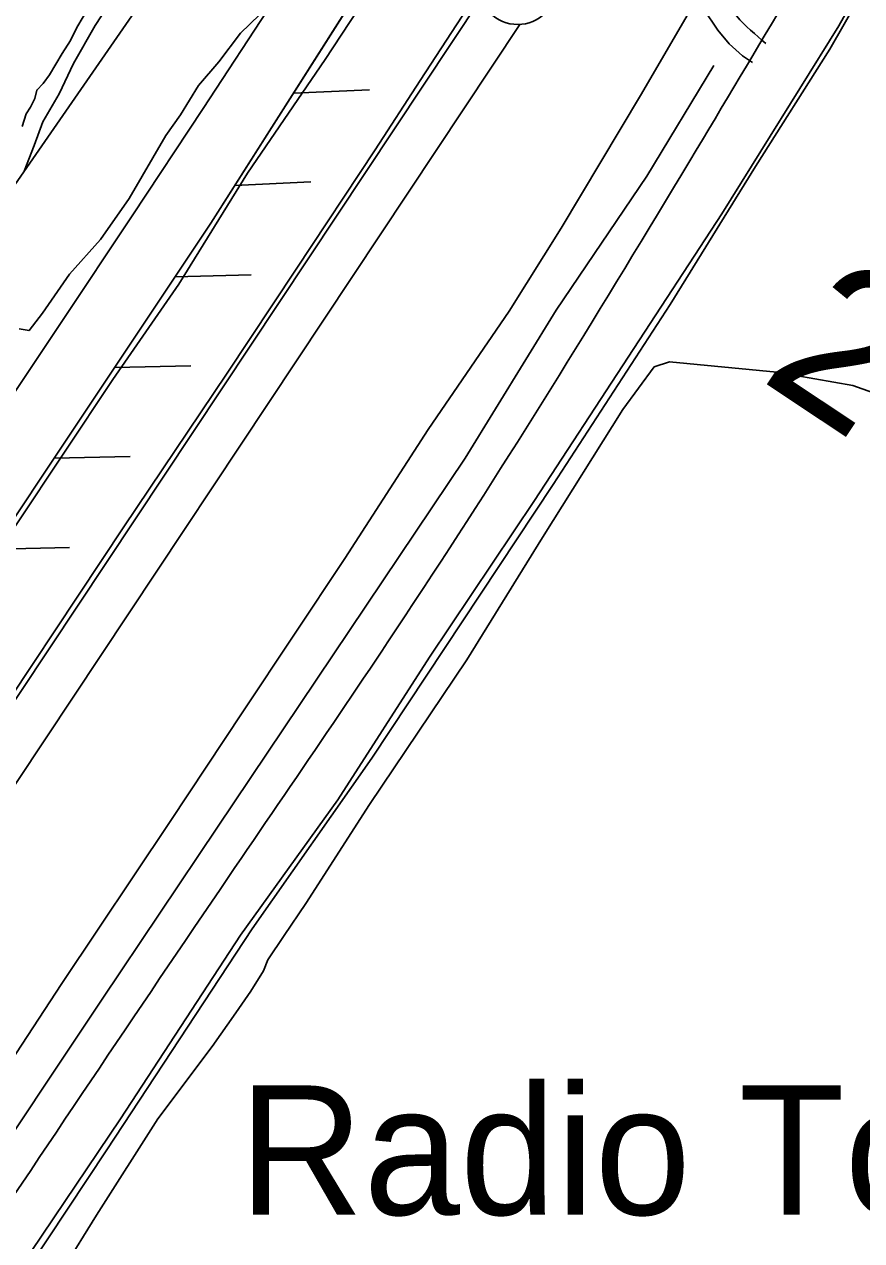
# Model space of a CAD drawing. Extents: x 3297735 to 3335592, y 670436 to 695807.
# Drawn here: x 3314346 to 3314883, y 680945 to 681726 of the extents above; entities that cross this region are included whole.
import ezdxf

# ---------------------------------------------------------------- set-up
doc = ezdxf.new("R2010")
doc.units = 0
for name, color, linetype in [('V-FLOD-BASE', 7, 'Continuous'), ('V-LEVE-TOET', 7, 'Continuous'), ('V-ROAD-CNTR', 7, 'Continuous'), ('V-RRAP-FSHR', 7, 'Continuous'), ('V-SITE-VEGE', 7, 'Continuous'), ('V-SURV-IDEN', 7, 'Continuous'), ('V-SURV-LINE', 7, 'Continuous'), ('V-TOPO-MINR', 7, 'Continuous'), ('V-TOPO-SHOR', 7, 'Continuous'), ('V-TOPO-TOWR-IDEN', 7, 'Continuous'), ('V-UTIL-LINE', 7, 'Continuous')]:
    doc.layers.add(name, color=color, linetype=linetype)

msp = doc.modelspace()

# ---------------------------------------------------------------- linework, layer by layer
at = {"layer": 'V-FLOD-BASE'}
msp.add_lwpolyline([(3314697.58, 681842.86), (3314654.16, 681772.37), (3314600.31, 681689.72), (3314571.47, 681645.07), (3314520.69, 681568.68), (3314476.06, 681501.29), (3314410.27, 681403.35), (3314307.55, 681248.99), (3314256.41, 681169.48), (3314209.85, 681100.14), (3314162.13, 681030.4), (3314050.98, 680859.61)], dxfattribs=at)
at = {"layer": 'V-LEVE-TOET'}
for points in [[(3314649.86, 681874.55), (3314635.43, 681846.81), (3314603.1, 681800.18), (3314539.25, 681703.03), (3314489.6, 681630.15), (3314445.4, 681558.88), (3314403.06, 681497.75), (3314341.13, 681404.51), (3314287.26, 681324.98), (3314244.54, 681262.29), (3314191.09, 681179.25), (3314134.94, 681093.46), (3314089.94, 681024.13), (3314040.68, 680951.65), (3313992.21, 680879.17)], [(3314782.02, 681737.6), (3314772.23, 681732.38), (3314741.5, 681679.92), (3314690.79, 681594.96), (3314657.35, 681541.7), (3314605.4, 681465.69), (3314551.94, 681383.04), (3314486.54, 681284.7), (3314439.99, 681214.19), (3314370.36, 681110.37), (3314300.35, 681003.43), (3314247.68, 680920.4)]]:
    msp.add_lwpolyline(points, dxfattribs=at)
at = {"layer": 'V-ROAD-CNTR'}
msp.add_lwpolyline([(3314813.35, 681701.15), (3314807.07, 681705.55), (3314798.4, 681713.23), (3314791.21, 681722.01), (3314782.02, 681735.72), (3314773.64, 681749.22), (3314768.94, 681757.13), (3314764.32, 681765.51), (3314757.34, 681780.44), (3314750.89, 681794.83), (3314740.51, 681816.34), (3314734.88, 681826.81)], dxfattribs=at)
for points in [[(3315498.43, 682865.39), (3314901.76, 681854.36), (3314773.19, 681638.15), (3314602.7, 681364.43), (3314477.51, 681178.93), (3314300.96, 680916.57)], [(3314821.96, 681713.44), (3314803.27, 681730.96), (3314786.46, 681757), (3314777.7, 681772.31), (3314764.49, 681801.16), (3314742.22, 681844.83), (3314715.91, 681865.65), (3314656.87, 681877.7), (3314594.32, 681907.08), (3314533.09, 681959.42), (3314490.68, 682013.81)]]:
    msp.add_spline(points, degree=3, dxfattribs=at)
at = {"layer": 'V-RRAP-FSHR'}
for p, q in [((3314518.94, 681681.44), (3314567.72, 681683.64)), ((3314481.42, 681622.35), (3314530.2, 681624.55)), ((3314443.12, 681563.76), (3314491.94, 681564.87)), ((3314404.29, 681505.52), (3314453.11, 681506.63)), ((3314365.46, 681447.28), (3314414.28, 681448.39)), ((3314326.62, 681389.03), (3314375.44, 681390.15))]:
    msp.add_line(p, q, dxfattribs=at)
msp.add_lwpolyline([(3314574.17, 681768.41), (3314466.02, 681598.09), (3314236.02, 681253.14)], dxfattribs=at)
at = {"layer": 'V-SITE-VEGE'}
for p, q in [((3314862.95, 681709.66), (3314894.2, 681764.35)), ((3314815.41, 681634.47), (3314862.95, 681709.66)), ((3314760.55, 681545.89), (3314815.41, 681634.47)), ((3314685.54, 681430.52), (3314760.55, 681545.89)), ((3314750.31, 681505.86), (3314730.17, 681478.67)), ((3314760.07, 681509.08), (3314750.31, 681505.86)), ((3314829.05, 681502.61), (3314760.07, 681509.08)), ((3314877.68, 681494.01), (3314829.05, 681502.61)), ((3314900.07, 681485.98), (3314877.68, 681494.01)), ((3314730.17, 681478.67), (3314678.78, 681396.4)), ((3314569.15, 681254.89), (3314685.54, 681430.52)), ((3314678.78, 681396.4), (3314630.1, 681318.06)), ((3314630.1, 681318.06), (3314567.83, 681225.11)), ((3314492.53, 681145.38), (3314569.15, 681254.89)), ((3314567.83, 681225.11), (3314526.85, 681161.72)), ((3314526.85, 681161.72), (3314512.93, 681141.24)), ((3314399.35, 681003.62), (3314492.53, 681145.38)), ((3314512.93, 681141.24), (3314502.48, 681125.49)), ((3314502.48, 681125.49), (3314499.8, 681118.42)), ((3314499.8, 681118.42), (3314491.69, 681105.43)), ((3314491.69, 681105.43), (3314482.02, 681091.64)), ((3314482.02, 681091.64), (3314466.93, 681069.97)), ((3314466.93, 681069.97), (3314432.07, 681023.47)), ((3314432.07, 681023.47), (3314392.65, 680961.66)), ((3314328.97, 680897.68), (3314399.35, 681003.62)), ((3314392.65, 680961.66), (3314366.37, 680919.54))]:
    msp.add_line(p, q, dxfattribs=at)
msp.add_lwpolyline([(3314388.27, 681737.35), (3314380.14, 681723.55), (3314376.09, 681715.27), (3314370.67, 681706.98), (3314362.54, 681693.18), (3314358.47, 681687.66), (3314354.39, 681683.5), (3314353.06, 681677.99), (3314350.36, 681672.48), (3314347.65, 681668.33), (3314344.97, 681660.07)], dxfattribs=at)
at = {"layer": 'V-SURV-LINE'}
for points in [[(3313439.02, 679934.67), (3314639.27, 681742.2)], [(3314664.27, 681725.62), (3313464.02, 679918.09)]]:
    msp.add_lwpolyline(points, dxfattribs=at)
msp.add_circle((3314662.83, 681750.56), 25, dxfattribs=at)
at = {"layer": 'V-TOPO-MINR'}
for points in [[(3313813.17, 680720.04), (3314074.24, 681095.29), (3314084.76, 681110.49), (3314095.23, 681125.72), (3314105.64, 681141.01), (3314115.99, 681156.33), (3314324.09, 681465.83), (3314369.95, 681534.31), (3314415.62, 681602.91), (3314461.03, 681671.7), (3314506.25, 681740.6), (3314559.12, 681821.49), (3314577.79, 681850.02), (3314596.49, 681878.54), (3314615.21, 681907.05), (3314633.96, 681935.53), (3315034.3, 682543.15)], [(3314503.35, 681858.63), (3314265.45, 681514.97), (3314255.31, 681509.56), (3314246.65, 681508.66)]]:
    msp.add_lwpolyline(points, dxfattribs=at)
at = {"layer": 'V-TOPO-SHOR'}
for points in [[(3314350.66, 680938.36), (3314407.99, 681023.55), (3314485.03, 681141.45), (3314547.44, 681228.25), (3314606.28, 681319.72), (3314673.67, 681420.29), (3314793.69, 681604.04), (3314868.76, 681724.68), (3314924.4, 681823.97), (3314996.3, 681946.92), (3315064.7, 682067.5), (3315125.73, 682177.82), (3315188.72, 682288.93)], [(3314346.31, 681631.58), (3314352.62, 681647.94), (3314358.18, 681663.15), (3314368.64, 681681.06), (3314377.96, 681700.47), (3314391.78, 681724.84), (3314409, 681751.15)], [(3314497.11, 681731.8), (3314485.08, 681719.94), (3314471.21, 681701.63), (3314458.07, 681686.35), (3314446.47, 681667.68), (3314437.11, 681654.33), (3314413.56, 681613.95), (3314395.21, 681587.64), (3314375.3, 681565.48), (3314358.07, 681540.31), (3314349.45, 681529.25), (3314342.99, 681530.33)], [(3313223.84, 679183.39), (3313354.63, 679393.12), (3313432.01, 679518.48), (3313505.52, 679637.53), (3313570.84, 679751.02), (3313635.4, 679860.97), (3313699.19, 679970.14), (3313757.58, 680068.67), (3313820.58, 680178.22), (3313870, 680270.4), (3313937.62, 680390.57), (3314078.82, 680620.78), (3314146.2, 680722.91), (3314227.91, 680846.34), (3314310, 680970.96), (3314396.36, 681100.31), (3314470.33, 681210.74), (3314629.13, 681447.37), (3314687.55, 681542.37), (3314745.65, 681628.34), (3314788.58, 681699.29)]]:
    msp.add_lwpolyline(points, dxfattribs=at)
at = {"layer": 'V-UTIL-LINE'}
msp.add_lwpolyline([(3314631.51, 681858.72), (3314466.02, 681598.09), (3314236.02, 681253.14)], dxfattribs=at)

# ---------------------------------------------------------------- texts
at = {"layer": 'V-SURV-IDEN'}
msp.add_text('243+79.8', height=100, rotation=326.36083, dxfattribs=at).set_placement((3314816.99, 681498.45))
at = {"layer": 'V-TOPO-TOWR-IDEN'}
msp.add_text('Radio Tower', height=83, dxfattribs=at).set_placement((3314483.87, 680961.97))

doc.saveas('drawing.dxf')
